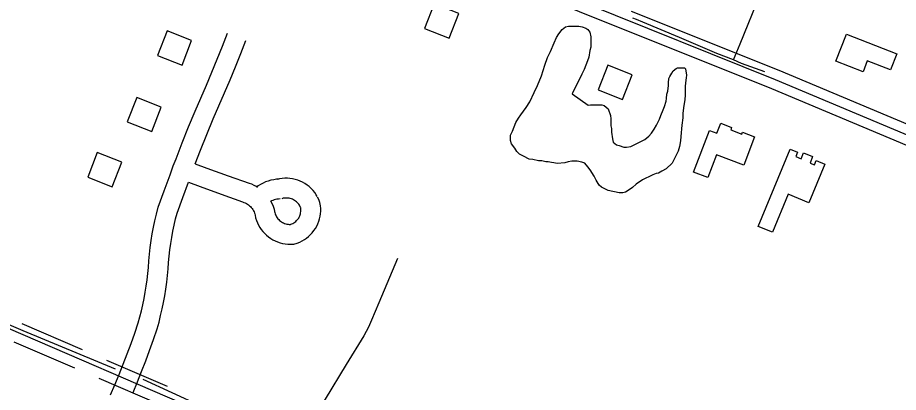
# Model space of a CAD drawing. Extents: x 3297735 to 3335592, y 670436 to 695807.
# Drawn here: x 3313866 to 3315202, y 692157 to 692725 of the extents above; entities that cross this region are included whole.
import ezdxf

# ---------------------------------------------------------------- set-up
doc = ezdxf.new("R2010")
doc.units = 0
for name, color, linetype in [('V-BLDG-OTLN', 7, 'Continuous'), ('V-ROAD-CNTR', 7, 'Continuous'), ('V-SITE-VEGE', 7, 'Continuous'), ('V-TOPO-SHOR', 7, 'Continuous')]:
    doc.layers.add(name, color=color, linetype=linetype)

msp = doc.modelspace()

# ---------------------------------------------------------------- linework, layer by layer
at = {"layer": 'V-BLDG-OTLN'}
for points in [[(3314534.9, 692731.3), (3314497.6, 692745.9), (3314483, 692708.6), (3314520.3, 692694.1)], [(3314129.7, 692690.3), (3314092.4, 692704.9), (3314077.9, 692667.6), (3314115.2, 692653.1)], [(3315123.3, 692700.2), (3315199.7, 692670.3), (3315190.1, 692645.8), (3315154.8, 692659.6), (3315148.4, 692643.2), (3315107.3, 692659.3)], [(3314798.1, 692638.3), (3314760.9, 692652.9), (3314746.3, 692615.6), (3314783.6, 692601.1)], [(3314083.6, 692589.6), (3314046.4, 692604.2), (3314031.8, 692566.9), (3314069.1, 692552.4)], [(3314891, 692491), (3314915.2, 692554.2), (3314926.7, 692549.8), (3314932.5, 692564.9), (3314949, 692558.6), (3314947.6, 692554.9), (3314964.4, 692548.5), (3314965.5, 692551.3), (3314983.9, 692544.2), (3314967.4, 692501.3), (3314926.2, 692517.2), (3314912.9, 692482.6)], [(3315065.9, 692444.3), (3315034.7, 692457.2), (3315010.8, 692399.6), (3314989.1, 692408.5), (3315037.7, 692525.8), (3315049, 692521.1), (3315046.3, 692514.6), (3315054.5, 692511.2), (3315058.2, 692520.1), (3315071.9, 692514.4), (3315067.9, 692504.6), (3315074.5, 692501.9), (3315077.2, 692508.5), (3315090.2, 692503.1)], [(3314023.9, 692506), (3313986.6, 692520.5), (3313972.1, 692483.2), (3314009.3, 692468.7)]]:
    msp.add_lwpolyline(points, close=True, dxfattribs=at)
at = {"layer": 'V-ROAD-CNTR'}
for points in [[(3316195.1, 692158), (3315869, 692288.8), (3315506.1, 692433.7), (3315318.1, 692504.1), (3315015.5, 692631), (3314723.7, 692747.9), (3314551, 692817.4), (3314462.7, 692856.2), (3314264.4, 692935.5), (3314179.8, 692969.1), (3313993.7, 693034.9), (3313899.6, 693073.9), (3313699.7, 693161.3), (3313629.3, 693187.1), (3313422.5, 693270.4), (3313253.4, 693339.7)], [(3316189.5, 692144.1), (3315863.5, 692274.8), (3315500.7, 692419.7), (3315312.5, 692490.2), (3315009.8, 692617.1), (3314718.1, 692734), (3314545.2, 692803.6), (3314456.9, 692842.3), (3314258.9, 692921.6), (3314174.6, 692955.1), (3313988.4, 693020.9), (3313893.7, 693060.1), (3313694.1, 693147.4), (3313623.9, 693173.1), (3313416.8, 693256.5), (3313247.7, 693325.9)], [(3316200.7, 692171.9), (3315874.6, 692302.7), (3315511.5, 692447.6), (3315323.6, 692518.1), (3315021.2, 692644.9), (3314797.3, 692734.6)], [(3314101.9, 692500.2), (3314106, 692511.1), (3314115.4, 692535.3), (3314125, 692559.3), (3314134.8, 692583.5), (3314143.6, 692603.2), (3314152, 692622.8), (3314160.3, 692642.3), (3314168.4, 692662), (3314176.4, 692681.8), (3314184.1, 692701.6)], [(3314135.3, 692503.6), (3314143.3, 692524.3), (3314152.8, 692548.1), (3314162.5, 692571.8), (3314171.1, 692591.2), (3314179.6, 692611), (3314188, 692630.8), (3314196.2, 692650.7), (3314204.2, 692670.7), (3314212.1, 692690.7)], [(3315712.8, 691453.4), (3315608.9, 691508.7), (3314898.6, 691808.9), (3314375.5, 692027.8), (3313765.9, 692290.3), (3313109.3, 692578), (3312978.8, 692635.7)], [(3314006.5, 692152.9), (3314013.2, 692168.4), (3314019.6, 692183.8), (3314025.9, 692199.4), (3314031.9, 692215.1), (3314037.8, 692230.8), (3314043.4, 692246.6), (3314048.7, 692262.1), (3314051.2, 692271.1), (3314053.6, 692280.3), (3314055.7, 692289.7), (3314057.6, 692299), (3314059.3, 692308.5), (3314060.8, 692317.9), (3314062.1, 692327.4), (3314063.2, 692336.9), (3314064.1, 692346.4), (3314064.8, 692356.3), (3314065.7, 692366.5), (3314066.8, 692376.7), (3314068.2, 692386.9), (3314069.9, 692397), (3314071.8, 692407.1), (3314073.9, 692417.1), (3314076.2, 692427.1), (3314078.9, 692437.5), (3314087.9, 692462.5), (3314096.9, 692486.8), (3314101.9, 692500.2)], [(3314135.3, 692503.6), (3314153, 692497), (3314184.9, 692485.4), (3314216.9, 692474.1), (3314220.3, 692472.9), (3314224, 692471.2), (3314227.6, 692469.3), (3314229.5, 692468.2)], [(3314040.8, 692156.6), (3314047.4, 692172.5), (3314053.8, 692188.4), (3314060, 692204.4), (3314065.9, 692220.5), (3314071.7, 692236.7), (3314077.4, 692253.2), (3314080.2, 692263.4), (3314082.7, 692273.3), (3314085, 692283.3), (3314087.1, 692293.3), (3314088.9, 692303.4), (3314090.5, 692313.5), (3314091.9, 692323.7), (3314093.1, 692333.8), (3314094, 692344.1), (3314094.7, 692353.9), (3314095.5, 692363.5), (3314096.6, 692372.9), (3314097.9, 692382.4), (3314099.4, 692391.8), (3314101.2, 692401.2), (3314103.2, 692410.6), (3314105.3, 692419.9), (3314107.6, 692428.6), (3314116.1, 692452.2), (3314124.7, 692475.6)], [(3314124.7, 692475.6), (3314142.6, 692468.9), (3314174.7, 692457.2), (3314206.8, 692445.8), (3314209.1, 692445), (3314210.9, 692444.2), (3314212.7, 692443.3), (3314214.3, 692442.2), (3314215.9, 692441.1), (3314217.4, 692439.8), (3314218.9, 692438.5), (3314220.2, 692437), (3314221.4, 692435.5), (3314222.6, 692433.9), (3314223.6, 692432.2), (3314224.4, 692430.4), (3314225.2, 692428.6), (3314225.6, 692427.4), (3314225.9, 692425.3), (3314226.8, 692421.4), (3314228, 692417.7), (3314229.5, 692414), (3314231.2, 692410.4), (3314233.2, 692407), (3314235.4, 692403.8), (3314237.9, 692400.7), (3314240.5, 692397.7), (3314243.4, 692395), (3314246.5, 692392.5), (3314249.7, 692390.3), (3314253.1, 692388.3), (3314256.6, 692386.5), (3314260.2, 692385), (3314264, 692383.7), (3314267.8, 692382.8), (3314271.7, 692382.1), (3314275.6, 692381.7), (3314279.6, 692381.5), (3314284.9, 692381.8), (3314290, 692383.3), (3314293.7, 692384.8), (3314297.3, 692386.5), (3314300.8, 692388.5), (3314304.1, 692390.8), (3314307.2, 692393.3), (3314310.1, 692396), (3314312.8, 692398.9), (3314315.3, 692402.1), (3314317.5, 692405.4), (3314319.5, 692408.8), (3314321.2, 692412.4), (3314322.7, 692416.2), (3314323.8, 692420), (3314324.7, 692423.9), (3314325.2, 692427.8), (3314325.5, 692431.8), (3314325.5, 692435.8), (3314325.1, 692439.8), (3314324.3, 692444.8), (3314322.5, 692449.5), (3314320.9, 692452.6)], [(3314262.1, 692480.1), (3314258.4, 692479.9), (3314254.2, 692479.3), (3314250, 692478.5), (3314245.9, 692477.3), (3314241.9, 692475.9), (3314238, 692474.2), (3314234.3, 692472.2), (3314230.6, 692469.9), (3314228.8, 692468.6)], [(3314320.4, 692453.6), (3314318.7, 692456.6), (3314316.4, 692459.9), (3314313.9, 692463.1), (3314311.1, 692466), (3314308.1, 692468.8), (3314305, 692471.2), (3314301.6, 692473.5), (3314298.1, 692475.5), (3314294.5, 692477.2), (3314290.7, 692478.7), (3314286.9, 692479.8), (3314282.9, 692480.7), (3314278.9, 692481.3), (3314274.9, 692481.5), (3314270.9, 692481.5), (3314266.9, 692481.2), (3314262.9, 692480.5), (3314259.5, 692479.7)], [(3314249.3, 692447.6), (3314249.9, 692446.5), (3314251.7, 692442.9), (3314253.3, 692439.2), (3314254.8, 692434.7), (3314255.4, 692431.1), (3314255.8, 692429.4), (3314256.3, 692427.7), (3314257, 692426.1), (3314257.7, 692424.5), (3314258.6, 692423), (3314259.6, 692421.5), (3314260.7, 692420.1), (3314261.9, 692418.8), (3314263.2, 692417.6), (3314264.6, 692416.5), (3314266, 692415.5), (3314267.5, 692414.6), (3314269.1, 692413.8), (3314270.7, 692413.1), (3314272.4, 692412.5), (3314274.1, 692412.1), (3314275.9, 692411.8), (3314277.6, 692411.6), (3314279.4, 692411.6), (3314279.8, 692411.6), (3314280.1, 692411.7), (3314281.8, 692412.3), (3314283.3, 692413.1), (3314284.8, 692413.9), (3314286.2, 692414.9), (3314287.6, 692416), (3314288.8, 692417.2), (3314290, 692418.4), (3314291.1, 692419.8), (3314292.1, 692421.2), (3314292.9, 692422.7), (3314293.7, 692424.3), (3314294.3, 692425.9), (3314294.8, 692427.5), (3314295.1, 692429.2), (3314295.4, 692430.9), (3314295.5, 692432.7), (3314295.5, 692434.4), (3314295.3, 692436.1), (3314295.2, 692436.8), (3314295, 692437.4), (3314294, 692439.5)], [(3314263.9, 692450.2), (3314261.3, 692450), (3314259.2, 692449.7), (3314257.1, 692449.3), (3314255, 692448.7), (3314253, 692448), (3314251.1, 692447.2), (3314249.9, 692446.5)], [(3314294.5, 692438.5), (3314293.3, 692440.6), (3314292.3, 692442), (3314291.2, 692443.4), (3314290, 692444.7), (3314288.7, 692445.9), (3314287.3, 692447), (3314285.8, 692448), (3314284.3, 692448.9), (3314282.7, 692449.6), (3314281, 692450.3), (3314279.3, 692450.8), (3314277.6, 692451.2), (3314275.8, 692451.4), (3314274, 692451.5), (3314272.3, 692451.5), (3314270.5, 692451.4), (3314268.7, 692451.1), (3314266.5, 692450.5)], [(3313964.3, 692221.1), (3313872.5, 692260.7)], [(3313952.5, 692193.6), (3313860.6, 692233.1)], [(3314092.9, 692165.8), (3314001.1, 692205.3)], [(3314081.1, 692138.2), (3313989.2, 692177.8)]]:
    msp.add_lwpolyline(points, dxfattribs=at)
at = {"layer": 'V-SITE-VEGE'}
for points in [[(3314860.5, 692644.5), (3314865, 692647.9), (3314866.9, 692648.9), (3314877.3, 692648.9), (3314878.8, 692647.4), (3314880.3, 692638), (3314880.2, 692634), (3314879.2, 692626.1), (3314878.7, 692620.7), (3314878.7, 692608.3), (3314878.1, 692600.4), (3314876.6, 692592), (3314875.1, 692580.1), (3314875.1, 692573.2), (3314873.6, 692561.9), (3314872, 692545.1), (3314871.5, 692538.1), (3314870, 692529.7), (3314868, 692522.8), (3314863, 692512.5), (3314858.5, 692504.6), (3314849.6, 692495.7), (3314843.1, 692492.3), (3314838.2, 692489.3), (3314834.7, 692488.8), (3314829.3, 692486.9), (3314824.3, 692484.4), (3314817.9, 692481), (3314813.9, 692479), (3314804, 692472.6), (3314798.6, 692467.7), (3314793.6, 692463.8), (3314788.2, 692460.3), (3314783.7, 692459.3), (3314778.3, 692459.4), (3314761.5, 692462.9), (3314751.6, 692467.9), (3314748.2, 692470.8), (3314743.2, 692478.8), (3314740.3, 692484.7), (3314734.4, 692494.1), (3314730.9, 692499.1), (3314726, 692504.5), (3314721.6, 692506), (3314714.7, 692507.5), (3314706.3, 692507.6), (3314700.8, 692506.6), (3314695.9, 692505.1), (3314684.5, 692503.7), (3314679.1, 692504.7), (3314675.6, 692505.2), (3314670.7, 692506.2), (3314667.2, 692506.2), (3314660.8, 692507.7), (3314655.8, 692508.2), (3314647.4, 692509.8), (3314642, 692510.3), (3314633.1, 692514.8), (3314627.2, 692518.2), (3314623.3, 692522.2), (3314619.8, 692527.2), (3314614.9, 692533.6), (3314613.4, 692538.6), (3314613.5, 692547), (3314616.4, 692552.9), (3314621.4, 692566.2), (3314625.4, 692572.6), (3314628.9, 692577.6), (3314637.3, 692588.9), (3314642.8, 692597.3), (3314649.3, 692611.6), (3314654.3, 692622), (3314660.7, 692636.8), (3314663.2, 692645.2), (3314665.7, 692653.1), (3314669.7, 692664.9), (3314674.2, 692673.8), (3314679.7, 692687.1), (3314683.2, 692695), (3314686.7, 692700.5), (3314692.1, 692707.4), (3314697.1, 692711.3), (3314701.5, 692712.3), (3314716.9, 692712.2), (3314722.3, 692711.2), (3314727.7, 692709.2), (3314730.7, 692707.2), (3314733.7, 692703.3), (3314735.6, 692695.8), (3314735.6, 692690.4), (3314735.1, 692680.5), (3314734, 692675.1), (3314732.5, 692665.2), (3314730.5, 692659.8), (3314725, 692646.4), (3314721.6, 692639.5), (3314719.6, 692635.1), (3314715.1, 692626.2), (3314712.1, 692619.8), (3314708.6, 692612.9), (3314707.1, 692609.4)], [(3314707.1, 692609.4), (3314731.3, 692592.5), (3314734.7, 692593), (3314752, 692592.9), (3314755.5, 692591.9), (3314758.5, 692589.5), (3314761.9, 692587), (3314765.3, 692576.6), (3314765.8, 692571.6), (3314765.8, 692560.8), (3314766.7, 692556.8), (3314766.7, 692551.4), (3314768.2, 692541.5), (3314769.1, 692536.5), (3314774.1, 692532.1), (3314778.5, 692531), (3314785.4, 692528.5), (3314789.4, 692528.5), (3314795.8, 692529.5), (3314801.3, 692532), (3314812.2, 692537.8), (3314817.1, 692540.3), (3314823.1, 692545.2), (3314827.5, 692549.7), (3314831.5, 692556.1), (3314835, 692562), (3314839.5, 692571.4), (3314841.5, 692576.8), (3314845, 692585.2), (3314847, 692590.6), (3314849.5, 692598.5), (3314850, 692602.5), (3314850.5, 692608.9), (3314852, 692613.8), (3314853, 692622.2), (3314853, 692626.2), (3314853.5, 692632.6), (3314855, 692636.1), (3314858, 692641), (3314860.5, 692644.5)]]:
    msp.add_lwpolyline(points, dxfattribs=at)
at = {"layer": 'V-TOPO-SHOR'}
for points in [[(3314999.1, 692643.1), (3314963.8, 692655.7), (3314951.9, 692661.2), (3314962, 692685.5), (3314992.7, 692761.6), (3315024.6, 692843.1), (3315047.5, 692906.7), (3315056.2, 692928), (3315064.2, 692946.2)], [(3314951.9, 692661.2), (3314926.7, 692670.8), (3314869.9, 692694.8), (3314814.1, 692718.4), (3314804.8, 692722.3), (3314799.2, 692724.6)], [(3314014.1, 692192.2), (3313874.2, 692250.3), (3313721, 692315.1), (3313581.5, 692375.1), (3313371.1, 692465.4)], [(3314442, 692359.6), (3314413.6, 692292.7), (3314402.8, 692266.2), (3314398.1, 692255.5), (3314391, 692242.7), (3314363.9, 692199.2), (3314332.5, 692146.5), (3314290.1, 692072.9)], [(3314788.7, 691859.9), (3314685.6, 691900), (3314511.6, 691977.5), (3314302, 692067.5), (3314290.1, 692072.9), (3314144.3, 692136), (3314056.4, 692176.5)]]:
    msp.add_lwpolyline(points, dxfattribs=at)

doc.saveas('drawing.dxf')
